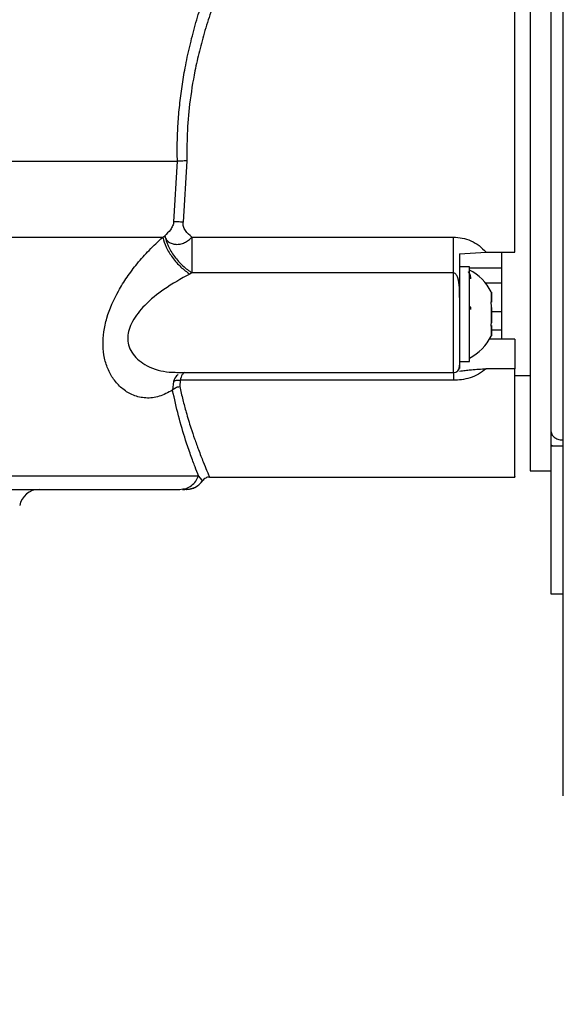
# Model space of a CAD drawing. Header units: inches. Extents: x 218.9 to 312.4, y 214.8 to 247.8.
# Tile 292 of 319: x 275.266 to 275.374, y 243.214 to 243.411. Entities that reach past the tile are written whole.
import ezdxf

# ---------------------------------------------------------------- set-up
doc = ezdxf.new("R2010")
doc.units = ezdxf.units.IN
doc.header["$LTSCALE"] = 0.25
doc.header["$MEASUREMENT"] = 0
doc.layers.add('ANNOTATIONS', color=1, linetype='Continuous')
doc.layers.add('MOTOR LH', color=7, linetype='Continuous')
doc.styles.add('ARIAL', font='arial.ttf', dxfattribs={"height": 0.09375})
doc.dimstyles.new('STANDARD$0', dxfattribs={"dimtxt": 0.09375, "dimasz": 0.09375, "dimexe": 0.03125, "dimexo": 0.046875, "dimgap": 0.09, "dimtad": 0, "dimtih": 1, "dimtoh": 1, "dimdec": 4, "dimzin": 0, "dimdsep": 46, "dimtxsty": 'ARIAL', "dimcen": 0.09, "dimadec": 0, "dimazin": 0, "dimtfac": 1, "dimtdec": 4, "dimtofl": 0, "dimtmove": 0, "dimatfit": 1, "dimfxl": 1, "dimtolj": 1, "dimtzin": 0, "dimarcsym": 0})

# ---------------------------------------------------------------- blocks, each defined once
blk = doc.blocks.new('*D90')
at = {"layer": 'ANNOTATIONS', "color": 0, "lineweight": -2, "transparency": 16777216}
for p, q in [((274.6393342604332, 245.2463276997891), (274.6393342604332, 245.5328515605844)), ((276.0917321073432, 243.2610440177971), (276.0917321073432, 245.5328515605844)), ((274.7330842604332, 245.5016015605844), (275.1844370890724, 245.5016015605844)), ((275.9979821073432, 245.5016015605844), (275.5466292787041, 245.5016015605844))]:
    blk.add_line(p, q, dxfattribs=at)
at = {"layer": 'ANNOTATIONS', "color": 0, "transparency": 16777216}
for points in [[(274.7330842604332, 245.5172265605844), (274.7330842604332, 245.4859765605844), (274.6393342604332, 245.5016015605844)], [(275.9979821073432, 245.5172265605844), (275.9979821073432, 245.4859765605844), (276.0917321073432, 245.5016015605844)]]:
    blk.add_solid(points, dxfattribs=at)
at = {"layer": 'defpoints', "color": 0, "transparency": 16777216}
for p in [(274.6393342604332, 245.5016015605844), (274.6393342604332, 245.1994526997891), (276.0917321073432, 243.2141690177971)]:
    blk.add_point(p, dxfattribs=at)
at = {"layer": 'ANNOTATIONS', "color": 0, "transparency": 16777216, "insert": (275.3655331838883, 245.5016015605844), "char_height": 0.09375, "attachment_point": 5, "style": 'ARIAL'}
blk.add_mtext('\\A1;25"', dxfattribs=at)
blk = doc.blocks.new('*D92')
at = {"layer": 'ANNOTATIONS', "color": 0, "lineweight": -2, "transparency": 16777216}
for p, q in [((274.7479817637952, 244.5695748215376), (274.7479817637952, 245.2307026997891)), ((276.0917321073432, 243.2610440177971), (276.0917321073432, 245.2307026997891)), ((274.8417317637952, 245.1994526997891), (275.1295350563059, 245.1994526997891)), ((275.9979821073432, 245.1994526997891), (275.7101788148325, 245.1994526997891))]:
    blk.add_line(p, q, dxfattribs=at)
at = {"layer": 'ANNOTATIONS', "color": 0, "transparency": 16777216}
for points in [[(274.8417317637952, 245.2150776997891), (274.8417317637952, 245.1838276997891), (274.7479817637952, 245.1994526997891)], [(275.9979821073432, 245.2150776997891), (275.9979821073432, 245.1838276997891), (276.0917321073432, 245.1994526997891)]]:
    blk.add_solid(points, dxfattribs=at)
at = {"layer": 'defpoints', "color": 0, "transparency": 16777216}
for p in [(274.7479817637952, 245.1994526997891), (274.7479817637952, 244.5226998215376), (276.0917321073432, 243.2141690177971)]:
    blk.add_point(p, dxfattribs=at)
at = {"layer": 'ANNOTATIONS', "color": 0, "transparency": 16777216, "insert": (275.4198569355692, 245.1994526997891), "char_height": 0.09375, "attachment_point": 5, "style": 'ARIAL'}
blk.add_mtext('\\A1;21 1/2"', dxfattribs=at)

msp = doc.modelspace()

# ---------------------------------------------------------------- linework, layer by layer
at = {"layer": 'MOTOR LH'}
for p, q in [((275.2965580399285, 243.3706218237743), (275.297272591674, 243.3827656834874)), ((275.2991944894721, 243.3828407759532), (275.298430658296, 243.3705561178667)), ((275.2943416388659, 243.367559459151), (275.2947382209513, 243.3678668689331)), ((275.3001906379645, 243.3675899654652), (275.3524491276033, 243.3675899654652)), ((275.3001906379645, 243.363762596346), (275.3001906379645, 243.3604421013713)), ((275.3536787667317, 243.3642342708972), (275.3589774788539, 243.364569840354)), ((275.3589774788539, 243.364569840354), (275.3647513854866, 243.3645721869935)), ((275.355647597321, 243.3616858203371), (275.3536787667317, 243.3616858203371)), ((275.355647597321, 243.3427390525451), (275.355647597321, 243.3616858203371)), ((275.3001906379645, 243.3604421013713), (275.2997518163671, 243.3602191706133)), ((275.3524491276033, 243.3604421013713), (275.3001906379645, 243.3604421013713)), ((275.3524491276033, 243.3405238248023), (275.3524491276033, 243.3604421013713)), ((275.355647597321, 243.3614863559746), (275.3621196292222, 243.3614863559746)), ((275.3621196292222, 243.3583911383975), (275.3588800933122, 243.3583911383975)), ((275.3557250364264, 243.3557910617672), (275.355647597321, 243.3557910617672)), ((275.3600768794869, 243.3564786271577), (275.3600768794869, 243.3546107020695)), ((275.3536787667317, 243.3555094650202), (275.3536787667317, 243.3471859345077)), ((275.3600311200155, 243.3546107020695), (275.3600768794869, 243.3546107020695)), ((275.3600768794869, 243.353503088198), (275.3600768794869, 243.3504571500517)), ((275.3600768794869, 243.3527169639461), (275.3621196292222, 243.3527169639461)), ((275.360012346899, 243.3499361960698), (275.3600768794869, 243.3499361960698)), ((275.3600768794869, 243.3499361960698), (275.3600768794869, 243.347943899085)), ((275.3600768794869, 243.3498118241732), (275.3600276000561, 243.3498118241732)), ((275.3600768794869, 243.347943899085), (275.3600369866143, 243.3478500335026)), ((275.3600768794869, 243.3490256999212), (275.3621196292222, 243.3490256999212)), ((275.3647525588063, 243.3471859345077), (275.3596802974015, 243.3471859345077)), ((275.3536517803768, 243.341746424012), (275.3536799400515, 243.3419717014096)), ((275.3536799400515, 243.3427390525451), (275.355647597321, 243.3427390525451)), ((275.2971622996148, 243.3405238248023), (275.3524491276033, 243.3405238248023)), ((275.3536107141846, 243.3414085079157), (275.3536517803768, 243.341746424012)), ((275.3647525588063, 243.3412583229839), (275.3589774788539, 243.3412559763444)), ((275.2965099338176, 243.3387333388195), (275.2963104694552, 243.3369921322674)), ((275.2978170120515, 243.3389609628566), (275.2977419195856, 243.3377031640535)), ((275.3524491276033, 243.3389633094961), (275.2978170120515, 243.3389609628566)), ((275.3647525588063, 243.3399090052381), (275.3677785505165, 243.3399090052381)), ((275.3719626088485, 243.3259863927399), (275.3719626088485, 243.296233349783)), ((275.3724847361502, 243.3257611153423), (275.3719626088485, 243.3259863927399)), ((275.3744230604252, 243.3257611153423), (275.3719626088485, 243.3257611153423)), ((275.3677797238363, 243.320840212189), (275.3719626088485, 243.320840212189)), ((275.3021993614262, 243.3189887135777), (275.3014977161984, 243.319868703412)), ((275.3023026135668, 243.318859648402), (275.3021993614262, 243.3189887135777)), ((275.3037235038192, 243.3196082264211), (275.3647584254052, 243.3196105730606)), ((275.297798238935, 243.3171466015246), (275.2983637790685, 243.3172381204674)), ((275.2983039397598, 243.3171466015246), (275.2987873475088, 243.3171466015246)), ((275.2983661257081, 243.3171911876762), (275.2990384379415, 243.3171466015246)), ((275.2989574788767, 243.3171841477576), (275.2996743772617, 243.3172123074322)), ((275.2990548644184, 243.3171489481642), (275.2989739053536, 243.3171489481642)), ((275.3719626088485, 243.296233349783), (275.3744230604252, 243.296233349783))]:
    msp.add_line(p, q, dxfattribs=at)
at = {"layer": 'MOTOR LH', "flags": 128}
for points in [[(275.374424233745, 243.2558688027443), (275.3744230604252, 243.2790489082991), (275.3744230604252, 243.325847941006), (275.3744218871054, 243.349398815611), (275.3744218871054, 243.3966249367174), (275.3744207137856, 243.4202297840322), (275.3744207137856, 243.4905820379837), (275.3744195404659, 243.5137621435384)], [(275.3677773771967, 243.4487930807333), (275.3677773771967, 243.3995699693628), (275.3677785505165, 243.3922414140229), (275.3677785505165, 243.3209481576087), (275.3677797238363, 243.320840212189)], [(275.12434168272, 243.3827633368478), (275.2320395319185, 243.3827633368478), (275.241489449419, 243.3827656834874), (275.297272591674, 243.3827656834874)], [(275.1243029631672, 243.3675571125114), (275.1293353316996, 243.3675571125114), (275.1350963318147, 243.3675547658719), (275.1486059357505, 243.3675547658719), (275.1562383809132, 243.3675571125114), (275.2879130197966, 243.3675571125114), (275.2943416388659, 243.367559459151)], [(275.3621196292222, 243.3471859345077), (275.3621196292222, 243.3584192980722), (275.3621184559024, 243.3637320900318), (275.3621184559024, 243.3643821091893)], [(275.1267516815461, 243.3198663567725), (275.1284881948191, 243.3198663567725), (275.1306424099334, 243.3198640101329), (275.1906354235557, 243.3198640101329), (275.1991572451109, 243.3198663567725), (275.2936529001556, 243.3198663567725), (275.297091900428, 243.319868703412), (275.3014977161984, 243.319868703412)]]:
    msp.add_lwpolyline(points, dxfattribs=at)
at = {"layer": 'MOTOR LH'}
for centre, radius, start, end in [((275.351218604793, 243.35221168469), 0.009842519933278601, 26.72455176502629, 63.2797607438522), ((277.289407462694, 243.3477154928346), 1.935733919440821, 179.8668948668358, 180.1472977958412), ((275.351218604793, 243.35221168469), 0.009842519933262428, 296.7245492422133, 333.2864658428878), ((275.3524490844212, 243.3417540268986), 0.001230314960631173, 270.0009021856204, 0.0009021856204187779), ((275.2696310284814, 243.3132103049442), 0.003937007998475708, 90.00090228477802, 170.0009145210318)]:
    msp.add_arc(centre, radius, start, end, dxfattribs=at)
for points, knots in [([(275.3647513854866, 243.3645721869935), (275.3647513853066, 243.3684784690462), (275.3647513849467, 243.3762918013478), (275.3647513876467, 243.3884922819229), (275.3647513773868, 243.4005174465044), (275.3647514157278, 243.4120117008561), (275.3647512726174, 243.4225793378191), (275.3647518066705, 243.4318036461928), (275.3647498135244, 243.4395626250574), (275.3647500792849, 243.4431067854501), (275.3647502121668, 243.4448788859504)], [0, 0, 0, 0, 0.1249836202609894, 0.2499918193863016, 0.3749890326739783, 0.4999897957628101, 0.6250005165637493, 0.7499964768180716, 0.8749968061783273, 1, 1, 1, 1]), ([(275.371960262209, 243.4408262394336), (275.3719602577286, 243.4383620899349), (275.3719602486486, 243.4333681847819), (275.3719603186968, 243.4249239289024), (275.3719599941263, 243.4141460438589), (275.3719619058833, 243.4007012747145), (275.3719613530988, 243.3865850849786), (275.3719614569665, 243.374193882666), (275.3719614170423, 243.3637963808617), (275.3719614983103, 243.3523234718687), (275.3719610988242, 243.3402474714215), (275.3719621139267, 243.3325551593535), (275.3719626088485, 243.3288047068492)], [0, 0, 0, 0, 0.07848550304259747, 0.1590606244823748, 0.2415577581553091, 0.3696182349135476, 0.4999854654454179, 0.586922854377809, 0.6731914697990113, 0.7586097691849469, 0.882308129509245, 0.9999999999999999, 0.9999999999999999, 0.9999999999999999, 0.9999999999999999]), ([(275.297272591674, 243.3827656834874), (275.2972588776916, 243.384015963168), (275.2972314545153, 243.3865160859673), (275.2973950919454, 243.3902661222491), (275.2977070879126, 243.3940057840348), (275.2981826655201, 243.3977358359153), (275.298845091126, 243.4016640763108), (275.2997174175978, 243.4057719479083), (275.3008159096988, 243.4100302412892), (275.3021545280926, 243.4144806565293), (275.3037784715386, 243.4191779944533), (275.3057171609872, 243.4241610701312), (275.3071134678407, 243.4273228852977), (275.3078371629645, 243.4289616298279)], [0, 0, 0, 0, 0.07299124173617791, 0.1459569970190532, 0.2192456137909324, 0.2932016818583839, 0.3681609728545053, 0.4570790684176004, 0.5473197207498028, 0.6394447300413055, 0.7503715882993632, 0.8706195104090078, 1, 1, 1, 1]), ([(275.3100042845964, 243.4273565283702), (275.3093721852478, 243.4260106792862), (275.3082670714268, 243.4236577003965), (275.3066955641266, 243.4199888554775), (275.3053562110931, 243.4165989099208), (275.3040248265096, 243.412891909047), (275.3027863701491, 243.4090042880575), (275.3016716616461, 243.4048942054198), (275.3005689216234, 243.4000131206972), (275.2996860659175, 243.3944792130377), (275.2991659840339, 243.3884342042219), (275.2991853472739, 243.3846346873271), (275.2991944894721, 243.3828407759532)], [0, 0, 0, 0, 0.1115608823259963, 0.1950444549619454, 0.2830376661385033, 0.362743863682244, 0.4587229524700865, 0.5491003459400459, 0.633923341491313, 0.7714236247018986, 0.8920795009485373, 1, 1, 1, 1]), ([(275.2991944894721, 243.3828407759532), (275.2990130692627, 243.3828364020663), (275.2986454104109, 243.3828275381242), (275.2981198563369, 243.3828082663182), (275.2976438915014, 243.3827870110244), (275.2973953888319, 243.3827727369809), (275.297272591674, 243.3827656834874)], [0, 0, 0, 0, 0.2467573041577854, 0.5000683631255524, 0.7529596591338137, 1, 1, 1, 1]), ([(275.2965580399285, 243.3706218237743), (275.2965331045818, 243.370492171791), (275.2964823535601, 243.3702282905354), (275.2962769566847, 243.3696774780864), (275.2957403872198, 243.3687683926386), (275.2951382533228, 243.3682267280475), (275.2947382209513, 243.3678668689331)], [0, 0, 0, 0, 0.1112516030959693, 0.2264308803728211, 0.4860732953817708, 1, 1, 1, 1]), ([(275.298430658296, 243.3705561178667), (275.2982523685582, 243.3705783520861), (275.2978959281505, 243.3706228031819), (275.2973888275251, 243.370655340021), (275.2969254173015, 243.3706556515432), (275.2966798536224, 243.370633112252), (275.2965568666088, 243.3706218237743)], [0, 0, 0, 0, 0.2501911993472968, 0.5001872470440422, 0.7496760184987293, 1, 1, 1, 1]), ([(275.3001906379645, 243.3675899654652), (275.2997138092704, 243.3679905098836), (275.2989927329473, 243.3685962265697), (275.2985058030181, 243.3695654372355), (275.2983941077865, 243.3701468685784), (275.29841862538, 243.3704213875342), (275.298430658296, 243.3705561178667)], [0, 0, 0, 0, 0.509426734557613, 0.7703721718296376, 0.8873016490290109, 1, 1, 1, 1]), ([(275.2963104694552, 243.3369921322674), (275.2954251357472, 243.3365159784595), (275.2936570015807, 243.3355650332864), (275.2909955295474, 243.3352910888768), (275.2885209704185, 243.3358262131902), (275.2863944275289, 243.3370689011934), (275.2846913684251, 243.3388094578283), (275.2834430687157, 243.340915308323), (275.282646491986, 243.3433227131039), (275.2823453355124, 243.3459282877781), (275.2825115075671, 243.3486605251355), (275.2833291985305, 243.3523627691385), (275.2849956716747, 243.3561210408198), (275.2872149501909, 243.359669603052), (275.2892851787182, 243.3623964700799), (275.2916818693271, 243.3651120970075), (275.2934260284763, 243.3667169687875), (275.2943416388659, 243.367559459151)], [0, 0, 0, 0, 0.08237145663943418, 0.1645072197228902, 0.2422775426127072, 0.3133064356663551, 0.3769392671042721, 0.4349294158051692, 0.489032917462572, 0.5419391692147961, 0.5907579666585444, 0.6409602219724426, 0.7432012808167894, 0.8001299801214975, 0.8606104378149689, 0.9268263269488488, 0.9999999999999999, 0.9999999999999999, 0.9999999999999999, 0.9999999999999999]), ([(275.2943416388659, 243.367559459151), (275.2945361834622, 243.3669120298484), (275.2949362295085, 243.3655807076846), (275.2962443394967, 243.363471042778), (275.2979106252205, 243.3615493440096), (275.2991502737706, 243.3606537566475), (275.2997518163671, 243.3602191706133)], [0, 0, 0, 0, 0.2434593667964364, 0.5006304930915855, 0.75767968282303, 1, 1, 1, 1]), ([(275.2947382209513, 243.3678668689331), (275.2948177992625, 243.3676339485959), (275.2949764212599, 243.3671696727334), (275.2955030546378, 243.3666251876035), (275.296178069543, 243.3662622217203), (275.296987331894, 243.3661232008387), (275.2978391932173, 243.3661816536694), (275.2987113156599, 243.3664683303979), (275.2995344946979, 243.366935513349), (275.2999715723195, 243.3673714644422), (275.3001906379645, 243.3675899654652)], [0, 0, 0, 0, 0.1255397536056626, 0.250236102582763, 0.3843127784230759, 0.5001564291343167, 0.6252135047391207, 0.750215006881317, 0.8748064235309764, 1, 1, 1, 1]), ([(275.2947382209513, 243.3678668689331), (275.2949280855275, 243.367207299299), (275.2953193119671, 243.3658482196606), (275.2966328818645, 243.3637022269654), (275.2983208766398, 243.3617595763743), (275.2995797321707, 243.3608725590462), (275.3001906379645, 243.3604421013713)], [0, 0, 0, 0, 0.2426551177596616, 0.5000042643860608, 0.7573587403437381, 1, 1, 1, 1]), ([(275.3001906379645, 243.3675899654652), (275.3001906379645, 243.3669526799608), (275.3001906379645, 243.3656781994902), (275.3001906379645, 243.3644011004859), (275.3001906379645, 243.363762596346)], [0, 0, 0, 0, 0.5000355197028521, 1, 1, 1, 1]), ([(275.3524491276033, 243.3675899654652), (275.35304098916, 243.3675554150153), (275.3542459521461, 243.3674850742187), (275.355999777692, 243.3668883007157), (275.3576573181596, 243.3659457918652), (275.3585340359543, 243.3650320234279), (275.3589774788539, 243.364569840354)], [0, 0, 0, 0, 0.2366555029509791, 0.4818037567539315, 0.7378969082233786, 0.9999999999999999, 0.9999999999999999, 0.9999999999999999, 0.9999999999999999]), ([(275.3524491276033, 243.3604421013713), (275.3524491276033, 243.3609352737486), (275.3524491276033, 243.3619214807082), (275.3524491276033, 243.3637459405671), (275.3524491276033, 243.3656845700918), (275.3524491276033, 243.36695505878), (275.3524491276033, 243.3675899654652)], [0, 0, 0, 0, 0.2500900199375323, 0.5001101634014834, 0.7501879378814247, 1, 1, 1, 1]), ([(275.3536787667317, 243.3642342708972), (275.3536787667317, 243.3628436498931), (275.3536787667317, 243.3598869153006), (275.3536787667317, 243.3570129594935), (275.3536787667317, 243.3554906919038)], [0, 0, 0, 0, 0.4703232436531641, 1, 1, 1, 1]), ([(275.2997518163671, 243.3602191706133), (275.2980108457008, 243.3592528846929), (275.2948809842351, 243.3575157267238), (275.2909075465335, 243.3542986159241), (275.2885548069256, 243.3514397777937), (275.2875638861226, 243.3491748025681), (275.2872688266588, 243.3475424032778), (275.2874548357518, 243.3459452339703), (275.2884110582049, 243.343841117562), (275.2909925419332, 243.3417117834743), (275.2943357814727, 243.3406064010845), (275.2966372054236, 243.3405657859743), (275.2974192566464, 243.340551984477)], [0, 0, 0, 0, 0.1748564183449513, 0.3143512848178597, 0.4250294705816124, 0.4728919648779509, 0.5187803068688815, 0.5671676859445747, 0.6198450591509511, 0.7459177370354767, 0.9136598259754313, 1, 1, 1, 1]), ([(275.3536787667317, 243.3554906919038), (275.3537124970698, 243.356856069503), (275.3537504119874, 243.3583908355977), (275.3531666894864, 243.3598727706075), (275.35295330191, 243.3601985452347), (275.3527393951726, 243.3603695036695), (275.3525719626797, 243.3604335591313), (275.3524894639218, 243.3604392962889), (275.3524491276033, 243.3604421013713)], [0, 0, 0, 0, 0.7391778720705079, 0.8308801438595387, 0.9045634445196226, 0.9561477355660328, 0.9785592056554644, 1, 1, 1, 1]), ([(275.3559679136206, 243.3592429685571), (275.3559618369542, 243.3593435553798), (275.3559490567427, 243.3595551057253), (275.3558225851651, 243.3600132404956), (275.3556533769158, 243.3603927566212), (275.355492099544, 243.3606058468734), (275.3554739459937, 243.3606298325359)], [0, 0, 0, 0, 0.1992327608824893, 0.4190186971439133, 0.9346041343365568, 1, 1, 1, 1]), ([(275.3600768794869, 243.3564786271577), (275.3600587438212, 243.3565201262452), (275.3600224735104, 243.3566031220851), (275.3600104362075, 243.356641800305), (275.3600080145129, 243.3566407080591), (275.3600076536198, 243.3566405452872)], [0, 0, 0, 0, 0.4597581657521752, 0.9194904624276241, 1, 1, 1, 1]), ([(275.3600369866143, 243.35657249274), (275.3600444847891, 243.3565546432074), (275.3600549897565, 243.3565296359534), (275.3600720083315, 243.3564899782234), (275.3600768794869, 243.3564786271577)], [0, 0, 0, 0, 0.7137741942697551, 1, 1, 1, 1]), ([(275.3600768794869, 243.3547256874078), (275.3600768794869, 243.3550875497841), (275.3600768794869, 243.3558115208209), (275.3600768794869, 243.3563332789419), (275.3600768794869, 243.3564423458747), (275.3600768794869, 243.3564786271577)], [0, 0, 0, 0, 0.4000820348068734, 0.8004363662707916, 1, 1, 1, 1]), ([(275.3536787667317, 243.3554906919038), (275.3536787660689, 243.3547869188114), (275.353678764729, 243.3533643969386), (275.3536787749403, 243.3511328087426), (275.3536787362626, 243.3489606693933), (275.3536788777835, 243.3469464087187), (275.3536783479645, 243.3451591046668), (275.3536803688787, 243.3436769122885), (275.3536798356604, 243.3425493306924), (275.3536799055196, 243.3421627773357), (275.3536799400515, 243.3419717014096)], [0, 0, 0, 0, 0.1237271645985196, 0.2500871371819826, 0.3763951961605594, 0.500005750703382, 0.6236316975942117, 0.7500443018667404, 0.876445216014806, 1, 1, 1, 1]), ([(275.3559679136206, 243.3531440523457), (275.3559615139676, 243.3532231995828), (275.3559480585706, 243.353389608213), (275.3558534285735, 243.3536459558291), (275.3557247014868, 243.3537606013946), (275.355647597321, 243.3538292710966)], [0, 0, 0, 0, 0.2667202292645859, 0.5607845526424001, 0.9999999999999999, 0.9999999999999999, 0.9999999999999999, 0.9999999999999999]), ([(275.3600768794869, 243.353965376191), (275.3600595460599, 243.3540372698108), (275.3600248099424, 243.3541813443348), (275.3600035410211, 243.3543956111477), (275.3600144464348, 243.3545699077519), (275.3600414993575, 243.3546780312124), (275.360068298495, 243.3547141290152), (275.3600768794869, 243.3547256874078)], [0, 0, 0, 0, 0.2293905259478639, 0.4596976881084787, 0.6796815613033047, 0.8974351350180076, 0.9999999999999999, 0.9999999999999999, 0.9999999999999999, 0.9999999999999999]), ([(275.3600768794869, 243.3504571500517), (275.3600768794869, 243.3509165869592), (275.3600768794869, 243.3518345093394), (275.3600768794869, 243.3530707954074), (275.3600768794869, 243.3537419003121), (275.3600768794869, 243.353965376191)], [0, 0, 0, 0, 0.4006187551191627, 0.8004078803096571, 0.9999999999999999, 0.9999999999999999, 0.9999999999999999, 0.9999999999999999]), ([(275.3600768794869, 243.3496991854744), (275.3600595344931, 243.3497292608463), (275.3600247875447, 243.3497895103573), (275.3600036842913, 243.3499559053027), (275.360013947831, 243.3501538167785), (275.3600431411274, 243.3503274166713), (275.3600687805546, 243.3504260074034), (275.3600768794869, 243.3504571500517)], [0, 0, 0, 0, 0.2293186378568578, 0.4593903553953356, 0.679318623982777, 0.8987037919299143, 1, 1, 1, 1]), ([(275.3600088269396, 243.3477819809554), (275.3600088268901, 243.347781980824), (275.3600088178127, 243.347781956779), (275.360018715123, 243.3478081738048), (275.3600486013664, 243.3478779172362), (275.3600720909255, 243.3479327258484), (275.3600768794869, 243.347943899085)], [0, 0, 0, 0, 0.002436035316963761, 0.4455333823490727, 0.8869669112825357, 0.9999999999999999, 0.9999999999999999, 0.9999999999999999, 0.9999999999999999]), ([(275.3600768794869, 243.347943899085), (275.3600768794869, 243.348040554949), (275.3600768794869, 243.3482339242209), (275.3600768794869, 243.3489502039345), (275.3600768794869, 243.3495120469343), (275.3600768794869, 243.3496991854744)], [0, 0, 0, 0, 0.3999484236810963, 0.800134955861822, 1, 1, 1, 1]), ([(275.3647525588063, 243.3471859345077), (275.3647525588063, 243.3460338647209), (275.3647525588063, 243.3437305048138), (275.3647525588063, 243.3420821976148), (275.3647525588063, 243.3412583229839)], [0, 0, 0, 0, 0.5001692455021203, 1, 1, 1, 1]), ([(275.3536799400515, 243.3419717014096), (275.3536799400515, 243.3418341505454), (275.3536799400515, 243.3416680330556), (275.3536799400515, 243.3413644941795), (275.3536799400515, 243.3413122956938)], [0, 0, 0, 0, 0.8280336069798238, 1, 1, 1, 1]), ([(275.2974145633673, 243.3401389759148), (275.297315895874, 243.3400593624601), (275.2969260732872, 243.3397448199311), (275.2966878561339, 243.339165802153), (275.2965099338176, 243.3387333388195)], [0, 0, 0, 0, 0.2531087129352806, 1, 1, 1, 1]), ([(275.2986043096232, 243.3405238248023), (275.2984813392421, 243.3403964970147), (275.2981540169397, 243.3400575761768), (275.2979465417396, 243.3393824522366), (275.2978170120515, 243.3389609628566)], [0, 0, 0, 0, 0.375685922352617, 1, 1, 1, 1]), ([(275.3589774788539, 243.3412559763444), (275.3584978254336, 243.3408727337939), (275.3575725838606, 243.340133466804), (275.3558529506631, 243.3394328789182), (275.3541341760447, 243.3390302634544), (275.3529929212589, 243.3389849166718), (275.3524491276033, 243.3389633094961)], [0, 0, 0, 0, 0.2816662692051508, 0.5433284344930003, 0.7824017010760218, 1, 1, 1, 1]), ([(275.3524491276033, 243.3405238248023), (275.3524491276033, 243.3404102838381), (275.3524491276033, 243.3400725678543), (275.3524491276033, 243.3394058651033), (275.3524491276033, 243.3389633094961)], [0, 0, 0, 0, 0.3362025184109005, 1, 1, 1, 1]), ([(275.3536799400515, 243.3408195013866), (275.3540550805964, 243.3408555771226), (275.3547994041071, 243.3409271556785), (275.3555858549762, 243.3410218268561), (275.3569636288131, 243.3411814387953), (275.3579949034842, 243.3412196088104), (275.3589774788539, 243.3412559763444)], [0, 0, 0, 0, 0.213270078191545, 0.4231532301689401, 0.4503933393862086, 1, 1, 1, 1]), ([(275.3647525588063, 243.3197232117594), (275.3647525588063, 243.3196864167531), (275.3647525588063, 243.3192507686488), (275.3647525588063, 243.3209618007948), (275.3647525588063, 243.3250795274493), (275.3647525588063, 243.3318500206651), (275.3647525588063, 243.3381221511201), (275.3647525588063, 243.3412583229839)], [0, 0, 0, 0, 0.02254256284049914, 0.2669010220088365, 0.5112726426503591, 0.7556280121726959, 0.9999999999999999, 0.9999999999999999, 0.9999999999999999, 0.9999999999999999]), ([(275.2965099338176, 243.3387333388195), (275.2965932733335, 243.3387859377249), (275.2967616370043, 243.3388921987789), (275.2970866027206, 243.3389765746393), (275.2974436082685, 243.3390099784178), (275.2976935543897, 243.3389771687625), (275.2978170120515, 243.3389609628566)], [0, 0, 0, 0, 0.2476082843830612, 0.5002217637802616, 0.7531409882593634, 1, 1, 1, 1]), ([(275.2963104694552, 243.3369921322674), (275.2963944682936, 243.3370822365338), (275.2965650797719, 243.3372652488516), (275.2969191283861, 243.3374801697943), (275.2973186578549, 243.3376406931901), (275.2976023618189, 243.3376825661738), (275.2977419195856, 243.3377031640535)], [0, 0, 0, 0, 0.2459725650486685, 0.4995990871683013, 0.7538461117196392, 1, 1, 1, 1]), ([(275.3014977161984, 243.319868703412), (275.3012820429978, 243.3204155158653), (275.3008542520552, 243.3215001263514), (275.2999483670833, 243.3239448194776), (275.2988225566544, 243.3272683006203), (275.2975281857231, 243.3315042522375), (275.2966991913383, 243.3352402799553), (275.2963104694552, 243.3369921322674)], [0, 0, 0, 0, 0.185080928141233, 0.3671107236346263, 0.5448298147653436, 0.7865671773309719, 1, 1, 1, 1]), ([(275.2977419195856, 243.3377031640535), (275.2979433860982, 243.3368133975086), (275.2983504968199, 243.3350154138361), (275.2991059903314, 243.3322304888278), (275.2999017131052, 243.3296118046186), (275.3007398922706, 243.3271345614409), (275.3015998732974, 243.3247758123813), (275.3024501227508, 243.322610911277), (275.3034373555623, 243.3202527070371), (275.3036089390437, 243.3198662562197), (275.3037235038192, 243.3196082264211)], [0, 0, 0, 0, 0.07931752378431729, 0.1602798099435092, 0.2721935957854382, 0.3602589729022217, 0.4608299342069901, 0.5985835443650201, 0.731977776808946, 0.9999999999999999, 0.9999999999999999, 0.9999999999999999, 0.9999999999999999]), ([(275.3719626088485, 243.3288047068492), (275.3719753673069, 243.3286554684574), (275.371999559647, 243.3283724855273), (275.3721561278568, 243.3281130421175), (275.3722301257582, 243.3279904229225)], [0, 0, 0, 0, 0.5273759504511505, 1, 1, 1, 1]), ([(275.3719626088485, 243.3288047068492), (275.3719626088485, 243.328231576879), (275.3719626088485, 243.3274277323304), (275.3719626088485, 243.3264815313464), (275.3719626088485, 243.3261446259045), (275.3719626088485, 243.3259863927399)], [0, 0, 0, 0, 0.5684873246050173, 0.7973329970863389, 1, 1, 1, 1]), ([(275.3722301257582, 243.3279904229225), (275.3723963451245, 243.3278048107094), (275.3727296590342, 243.3274326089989), (275.3735325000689, 243.3270803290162), (275.3741296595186, 243.3270328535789), (275.3744230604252, 243.3270095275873)], [0, 0, 0, 0, 0.3359929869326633, 0.6737550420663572, 1, 1, 1, 1]), ([(275.2983637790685, 243.3172381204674), (275.2985787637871, 243.3172626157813), (275.2991990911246, 243.3173332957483), (275.3001167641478, 243.317859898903), (275.3010143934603, 243.3187241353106), (275.3013365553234, 243.3194870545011), (275.3014977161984, 243.319868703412)], [0, 0, 0, 0, 0.1502018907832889, 0.4333998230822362, 0.7165593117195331, 1, 1, 1, 1]), ([(275.2991041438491, 243.3171489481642), (275.2994238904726, 243.3171810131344), (275.300067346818, 243.317245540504), (275.3009613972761, 243.3176262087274), (275.3017399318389, 243.3181751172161), (275.302118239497, 243.3186611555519), (275.3023037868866, 243.3188995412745)], [0, 0, 0, 0, 0.2521065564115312, 0.507337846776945, 0.7583655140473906, 1, 1, 1, 1]), ([(275.2995300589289, 243.3172052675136), (275.2996919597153, 243.3172200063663), (275.3001786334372, 243.3172643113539), (275.3009324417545, 243.3175889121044), (275.3017252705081, 243.3181271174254), (275.302113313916, 243.3186194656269), (275.3023026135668, 243.318859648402)], [0, 0, 0, 0, 0.1459172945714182, 0.4386273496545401, 0.7261449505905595, 1, 1, 1, 1]), ([(275.3037235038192, 243.3196082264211), (275.3035896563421, 243.319599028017), (275.3033157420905, 243.3195802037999), (275.3029232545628, 243.3194283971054), (275.302567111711, 243.3191916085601), (275.3023902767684, 243.3189696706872), (275.3023026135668, 243.318859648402)], [0, 0, 0, 0, 0.2403473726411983, 0.4918626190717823, 0.7480987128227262, 0.9999999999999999, 0.9999999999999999, 0.9999999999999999, 0.9999999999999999]), ([(275.1304957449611, 243.3171442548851), (275.1306064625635, 243.317144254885), (275.1308310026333, 243.317144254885), (275.1326751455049, 243.3171442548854), (275.1362427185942, 243.3171442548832), (275.1425733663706, 243.3171442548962), (275.1513813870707, 243.317144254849), (275.1606401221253, 243.3171442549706), (275.1694269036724, 243.3171442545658), (275.1787881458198, 243.3171442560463), (275.1884794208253, 243.3171442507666), (275.1982655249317, 243.3171442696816), (275.2081076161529, 243.3171442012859), (275.2180388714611, 243.3171444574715), (275.228102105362, 243.3171434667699), (275.2400139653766, 243.3171479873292), (275.2533756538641, 243.3171461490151), (275.2656346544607, 243.3171466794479), (275.2751120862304, 243.3171465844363), (275.2821769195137, 243.3171466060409), (275.2880214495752, 243.3171466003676), (275.2925704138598, 243.3171466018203), (275.2959342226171, 243.3171466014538), (275.2971826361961, 243.3171466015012), (275.297798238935, 243.3171466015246)], [0, 0, 0, 0, 0.03910273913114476, 0.07930204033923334, 0.1205236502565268, 0.1846257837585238, 0.249944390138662, 0.2935111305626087, 0.3367167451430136, 0.3794754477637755, 0.4206902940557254, 0.460890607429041, 0.4999977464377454, 0.5391020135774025, 0.5793021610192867, 0.6205203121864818, 0.6846242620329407, 0.7499447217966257, 0.7935080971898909, 0.8367155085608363, 0.8794771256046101, 0.9206926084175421, 0.9608928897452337, 1, 1, 1, 1])]:
    msp.add_open_spline(points, degree=3, knots=knots, dxfattribs=at)

# ---------------------------------------------------------------- dimensions: what is measured, and where the dimension line sits
at = {"layer": 'ANNOTATIONS'}
dim = msp.add_linear_dim(base=(274.6393342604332, 245.5016015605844), p1=(276.0917321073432, 243.2141690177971), p2=(274.6393342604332, 245.1994526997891), text='25"', dimstyle='STANDARD$0', dxfattribs=at)
dim.commit()
dim.dimension.update_dxf_attribs({"geometry": '*D90', "text_midpoint": (275.3655331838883, 245.5016015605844), "dimtype": 160})
dim = msp.add_linear_dim(base=(274.7479817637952, 245.1994526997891), p1=(276.0917321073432, 243.2141690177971), p2=(274.7479817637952, 244.5226998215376), text='21 1/2"', dimstyle='STANDARD$0', dxfattribs=at)
dim.commit()
dim.dimension.update_dxf_attribs({"geometry": '*D92', "text_midpoint": (275.4198569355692, 245.1994526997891)})

doc.saveas('drawing.dxf')
